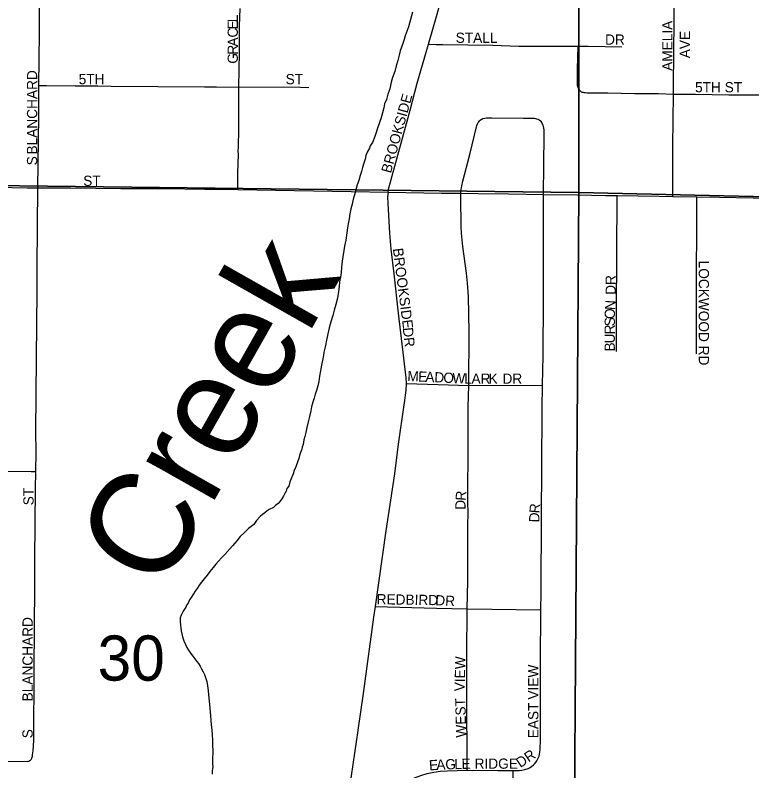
# Model space of a CAD drawing. Extents: x 0 to 68, y 0 to 52.9.
# Drawn here: x 26.586 to 27.244, y 19.295 to 19.97 of the extents above; entities that cross this region are included whole.
import ezdxf

# ---------------------------------------------------------------- set-up
doc = ezdxf.new("R2010")
doc.units = 0
for name, color, linetype in [('Default', 7, 'Continuous'), ('GM_X_County_Road', 7, 'Continuous'), ('GM_X_Minor_River', 7, 'Continuous'), ('GM_X_Minor_River_Text', 7, 'Continuous'), ('GM_X_Township_Road', 7, 'Continuous'), ('GM_X_Township_Subdivision', 7, 'Continuous'), ('GM_X_Township_Subdivision_Text', 7, 'Continuous')]:
    doc.layers.add(name, color=color, linetype=linetype)

msp = doc.modelspace()

# ---------------------------------------------------------------- linework, layer by layer
at = {"layer": 'Default'}
for points in [[(26.1537, 20.79756), (27.08951, 20.77868), (27.08922, 19.81156), (26.13943, 19.82295), (26.13921, 19.83392)], [(27.08951, 20.77868), (28.07257, 20.75547), (28.06197, 19.7892), (27.08922, 19.81156)], [(27.08922, 19.81156), (27.08235, 18.84562), (26.12306, 18.85678), (26.13943, 19.82295)], [(27.08922, 19.81156), (28.06197, 19.7892), (28.0517, 18.82075), (27.08235, 18.84562)]]:
    msp.add_lwpolyline(points, close=True, dxfattribs=at)
for points in [[(26.9548, 19.94406), (26.96259, 19.97092), (26.96884, 19.99407), (26.97286, 20.00854)], [(26.60682, 19.90733), (26.60727, 19.95443), (26.60724, 19.97543), (26.60742, 19.99039), (26.60758, 19.99587)], [(27.17379, 19.89961), (27.17379, 19.9069), (27.17423, 19.96518), (27.17424, 19.98756)], [(26.78551, 19.90568), (26.78596, 19.9368), (26.78612, 19.95567), (26.78614, 19.96036), (26.78652, 19.97618)], [(26.91873, 19.81197), (26.91917, 19.81459), (26.92057, 19.81979), (26.93841, 19.88523), (26.94477, 19.90922), (26.9548, 19.94406)], [(26.9548, 19.94406), (26.96171, 19.94395), (26.96768, 19.94385), (27.01234, 19.94325), (27.0355, 19.94249), (27.06559, 19.94249), (27.08829, 19.94232)], [(27.08829, 19.94232), (27.08774, 19.9218), (27.0878, 19.90893), (27.0878, 19.90746), (27.08791, 19.90655), (27.08814, 19.9058), (27.08844, 19.905), (27.0889, 19.90417), (27.08942, 19.90349), (27.08988, 19.90292), (27.09033, 19.90243), (27.09067, 19.90209), (27.09124, 19.90168), (27.09196, 19.90138), (27.09292, 19.90116), (27.09366, 19.90104), (27.09512, 19.9009), (27.09669, 19.90081), (27.11518, 19.90054), (27.13884, 19.90018), (27.1604, 19.89995), (27.17379, 19.89961)], [(27.08829, 19.94232), (27.09754, 19.94225), (27.12771, 19.94185)], [(26.60591, 19.81583), (26.60658, 19.87953), (26.60682, 19.90733)], [(26.60682, 19.90733), (26.61367, 19.90722), (26.63905, 19.90682), (26.65939, 19.9068), (26.67124, 19.90675), (26.75469, 19.90595), (26.76559, 19.90598), (26.78551, 19.90568)], [(26.78443, 19.81417), (26.78452, 19.82002), (26.78465, 19.82894), (26.78511, 19.84582), (26.78495, 19.84847), (26.78518, 19.85207), (26.78545, 19.86804), (26.78551, 19.90568)], [(26.78551, 19.90568), (26.82549, 19.90613), (26.84056, 19.90569), (26.84787, 19.90551)], [(27.17329, 19.80808), (27.17316, 19.85309), (27.17379, 19.89961)], [(27.17379, 19.89961), (27.1933, 19.89951), (27.22333, 19.89886), (27.25417, 19.89875), (27.26019, 19.89863)], [(26.98389, 19.81087), (26.9841, 19.81397), (26.98462, 19.81755), (26.98549, 19.82184), (26.99185, 19.84546), (26.99816, 19.87146), (26.99878, 19.8731), (26.99935, 19.87413), (26.99996, 19.87488), (27.00052, 19.87554)], [(27.05774, 19.80994), (27.05782, 19.83613), (27.05824, 19.86312), (27.05818, 19.86572), (27.0581, 19.8677), (27.05796, 19.86908), (27.05771, 19.87049), (27.05723, 19.87177), (27.05685, 19.87272), (27.05638, 19.87358), (27.05603, 19.87424), (27.05546, 19.87492), (27.05471, 19.87567), (27.05416, 19.87606), (27.05366, 19.87645), (27.05276, 19.87692), (27.05177, 19.87722), (27.05078, 19.87746), (27.05032, 19.87752), (27.04915, 19.87759), (27.04774, 19.8776), (27.03983, 19.87786), (27.01154, 19.87814), (27.00668, 19.87793), (27.00521, 19.87775), (27.00338, 19.87729), (27.00192, 19.87665), (27.00052, 19.87554)], [(26.55612, 19.81652), (26.59625, 19.81588), (26.60591, 19.81583)], [(26.60396, 19.56223), (26.60421, 19.57975), (26.60417, 19.59776), (26.60457, 19.66371), (26.60526, 19.72366), (26.60517, 19.73867), (26.60541, 19.78663), (26.60583, 19.81059), (26.60591, 19.81583)], [(26.60591, 19.81583), (26.63519, 19.81565), (26.6801, 19.8153), (26.71905, 19.81508), (26.75497, 19.81444), (26.76968, 19.81442), (26.78443, 19.81417)], [(26.78443, 19.81417), (26.88573, 19.81236), (26.91873, 19.81197)], [(26.91873, 19.81197), (26.91837, 19.80761), (26.91845, 19.80184), (26.92006, 19.77526), (26.92119, 19.76087), (26.92378, 19.73883), (26.9277, 19.70381), (26.93458, 19.64598), (26.93503, 19.64073)], [(26.91873, 19.81197), (26.9664, 19.81112), (26.98389, 19.81087)], [(26.99079, 19.63923), (26.99112, 19.68687), (26.99057, 19.71859), (26.98985, 19.73055), (26.98888, 19.73948), (26.98547, 19.7632), (26.9842, 19.77511), (26.98393, 19.78109), (26.9837, 19.80715), (26.98389, 19.81087)], [(26.98389, 19.81087), (26.99934, 19.81066), (27.0263, 19.81053), (27.05774, 19.80994)], [(27.05681, 19.63932), (27.05727, 19.6656), (27.05747, 19.71659), (27.05774, 19.80994)], [(27.05774, 19.80994), (27.08794, 19.80941)], [(26.93503, 19.64073), (26.93452, 19.63496), (26.93412, 19.63038), (26.93352, 19.62568), (26.93292, 19.62182), (26.92789, 19.58673), (26.92457, 19.56009), (26.91677, 19.50915), (26.9071, 19.44152)], [(26.93503, 19.64073), (26.96352, 19.63997), (26.99079, 19.63923)], [(26.98926, 19.4394), (26.99005, 19.46429), (26.99007, 19.48525), (26.99007, 19.5152), (26.99023, 19.52419), (26.98998, 19.53613), (26.98998, 19.54812), (26.99025, 19.57502), (26.99016, 19.587), (26.9904, 19.61994), (26.99079, 19.63923)], [(26.99079, 19.63923), (27.05681, 19.63932)], [(27.05526, 19.43852), (27.05557, 19.45402), (27.05585, 19.52298), (27.05612, 19.56494), (27.05644, 19.61865), (27.05681, 19.63932)], [(26.55341, 19.56304), (26.57886, 19.56258), (26.59981, 19.56229), (26.60396, 19.56223)], [(26.59936, 19.30432), (26.59992, 19.30496), (26.60026, 19.30554), (26.60052, 19.30612), (26.60078, 19.30695), (26.60096, 19.30767), (26.60116, 19.30909), (26.6015, 19.31268), (26.60216, 19.32191), (26.6026, 19.38488), (26.60309, 19.45985), (26.60321, 19.48382), (26.60375, 19.5468), (26.60396, 19.56223)], [(26.9071, 19.44152), (26.90573, 19.43196), (26.89637, 19.36368), (26.89173, 19.33113), (26.8917, 19.33089)], [(26.9071, 19.44152), (26.96209, 19.4401), (26.98926, 19.4394)], [(26.98937, 19.29524), (26.98917, 19.36546), (26.98925, 19.3984), (26.98926, 19.4394)], [(26.98926, 19.4394), (27.05526, 19.43852)], [(27.05458, 19.31368), (27.05505, 19.32261), (27.05502, 19.3376), (27.05486, 19.35266), (27.05506, 19.3914), (27.05526, 19.43852)], [(27.03049, 19.29485), (27.03309, 19.29494), (27.03586, 19.29509), (27.03839, 19.29536), (27.04103, 19.29586), (27.04377, 19.29678), (27.04559, 19.29769), (27.04701, 19.2987), (27.04873, 19.30002), (27.05015, 19.30165), (27.05167, 19.30368), (27.05292, 19.30609), (27.0536, 19.30783), (27.0541, 19.30946), (27.0544, 19.31138), (27.05458, 19.31368)], [(26.55545, 19.30458), (26.5561, 19.30415), (26.55703, 19.30376), (26.55781, 19.30357), (26.55871, 19.30349), (26.57891, 19.30324), (26.59639, 19.3031), (26.59731, 19.3032), (26.59806, 19.30343), (26.59879, 19.30385), (26.59936, 19.30432)], [(26.93063, 19.28351), (26.94234, 19.28851), (26.94803, 19.29051), (26.95381, 19.29218), (26.95971, 19.29345), (26.96567, 19.29429), (26.97168, 19.29475), (26.98937, 19.29524)], [(26.98937, 19.29524), (27.01695, 19.29506), (27.03049, 19.29485)], [(27.03087, 19.21298), (27.03068, 19.23774), (27.03067, 19.25271), (27.03049, 19.29485)]]:
    msp.add_lwpolyline(points, dxfattribs=at)
at = {"layer": 'GM_X_County_Road'}
for points in [[(27.08794, 19.80941), (27.11314, 19.80897), (27.12348, 19.80882)], [(27.12348, 19.80882), (27.16106, 19.8083), (27.17329, 19.80808)], [(27.17329, 19.80808), (27.19469, 19.80771)], [(27.19469, 19.80771), (27.21498, 19.80736), (27.24491, 19.8068), (27.26398, 19.80651)]]:
    msp.add_lwpolyline(points, dxfattribs=at)
at = {"layer": 'GM_X_Minor_River'}
for points in [[(26.94044, 19.97279), (26.93964, 19.96951), (26.93687, 19.95967), (26.9357, 19.95639), (26.93414, 19.95166), (26.93297, 19.94838), (26.9318, 19.94474), (26.93064, 19.94146), (26.92947, 19.93819), (26.92865, 19.93418), (26.92746, 19.92944), (26.92589, 19.9247), (26.92469, 19.91959), (26.92276, 19.9145), (26.92157, 19.91013), (26.92035, 19.90429), (26.91842, 19.89956), (26.91723, 19.89482), (26.91568, 19.89082), (26.91487, 19.88717), (26.91368, 19.8828), (26.91249, 19.87842), (26.91133, 19.87515), (26.91053, 19.87223), (26.90937, 19.86896), (26.90819, 19.86531), (26.90702, 19.86167), (26.90471, 19.85622), (26.90282, 19.85333), (26.90204, 19.85114), (26.90013, 19.84752), (26.89898, 19.84461), (26.89817, 19.84133), (26.897, 19.83768), (26.89583, 19.83404), (26.89502, 19.83039), (26.89385, 19.82675), (26.89266, 19.82238), (26.89111, 19.81838), (26.88992, 19.814), (26.88873, 19.80963), (26.88755, 19.80562), (26.88673, 19.80124), (26.88554, 19.79686), (26.88472, 19.79248), (26.8839, 19.7881), (26.88308, 19.78372), (26.88263, 19.78006), (26.88181, 19.77568), (26.88095, 19.7691), (26.87974, 19.76363), (26.87763, 19.75011), (26.87716, 19.74499), (26.87669, 19.74023), (26.87624, 19.73584), (26.87543, 19.73183), (26.87497, 19.72744), (26.87451, 19.72305), (26.87366, 19.7172), (26.87208, 19.71137), (26.87051, 19.70627), (26.86931, 19.70153), (26.86773, 19.69606), (26.86615, 19.69059), (26.86494, 19.68512), (26.86374, 19.67965), (26.8629, 19.6749), (26.86171, 19.67016), (26.8609, 19.66651), (26.86046, 19.66286), (26.85925, 19.65738), (26.85841, 19.65227), (26.85758, 19.64752), (26.85675, 19.64277), (26.85594, 19.63876), (26.85476, 19.63475), (26.85359, 19.63147), (26.85279, 19.62782), (26.85161, 19.62418), (26.85043, 19.62017)], [(26.85043, 19.62017), (26.84962, 19.61652), (26.84842, 19.61142), (26.84722, 19.60668), (26.84602, 19.60157), (26.8452, 19.59719), (26.84439, 19.59354), (26.8436, 19.59062), (26.84319, 19.58843), (26.84277, 19.58624), (26.842, 19.58406), (26.84159, 19.58223), (26.84043, 19.57932), (26.83964, 19.57641), (26.83886, 19.57386), (26.83769, 19.57058), (26.83653, 19.56731), (26.83574, 19.56476), (26.8346, 19.56295), (26.83419, 19.56076), (26.83111, 19.55312), (26.82993, 19.54911), (26.82841, 19.54694), (26.82764, 19.54476), (26.82649, 19.54259), (26.82534, 19.54004), (26.82383, 19.53788), (26.82232, 19.53571), (26.82044, 19.53354), (26.81821, 19.53176), (26.81634, 19.52996), (26.81264, 19.5282), (26.81078, 19.52714), (26.80854, 19.52535), (26.80668, 19.52393), (26.80445, 19.52214), (26.80107, 19.51854), (26.7988, 19.51492), (26.79396, 19.51135), (26.79022, 19.5074), (26.78648, 19.50417), (26.78347, 19.5002), (26.77972, 19.49588), (26.77296, 19.48795), (26.76997, 19.48508), (26.76734, 19.4822), (26.76472, 19.47932), (26.76246, 19.47644), (26.75945, 19.47283), (26.75719, 19.46958), (26.75455, 19.46633), (26.75193, 19.46345), (26.75004, 19.46056), (26.74814, 19.45766), (26.74626, 19.45514), (26.74475, 19.45297), (26.74285, 19.44971), (26.74134, 19.44754), (26.74018, 19.44463), (26.73868, 19.44283), (26.73791, 19.44101), (26.73563, 19.43739), (26.73487, 19.43557), (26.73373, 19.43376), (26.73295, 19.43158), (26.73288, 19.42828), (26.73318, 19.42498), (26.7335, 19.42241), (26.73381, 19.41983), (26.73449, 19.41725), (26.73517, 19.41431), (26.7362, 19.41099), (26.7376, 19.40766), (26.73901, 19.40507), (26.74043, 19.40247), (26.74221, 19.39987), (26.74435, 19.39726), (26.74613, 19.39466), (26.74792, 19.39243), (26.74935, 19.39057), (26.75077, 19.38834), (26.75219, 19.38574), (26.7536, 19.38315), (26.75466, 19.38093), (26.7557, 19.37798), (26.75673, 19.37466), (26.75738, 19.37061), (26.75803, 19.36657), (26.75831, 19.36253), (26.75894, 19.35702), (26.75924, 19.35408), (26.75954, 19.35078), (26.75984, 19.3471), (26.76014, 19.3438), (26.76042, 19.33976), (26.7607, 19.33573), (26.76135, 19.33131), (26.76163, 19.32691), (26.7619, 19.32214), (26.7618, 19.31738), (26.76208, 19.31297)], [(26.76208, 19.31297), (26.76202, 19.31004), (26.76195, 19.30674), (26.76189, 19.30381), (26.76183, 19.30088), (26.76215, 19.29831), (26.76171, 19.29502), (26.76165, 19.29172)]]:
    msp.add_lwpolyline(points, dxfattribs=at)
at = {"layer": 'GM_X_Township_Road'}
msp.add_lwpolyline([(26.8917, 19.33089), (26.88419, 19.27998)], dxfattribs=at)
at = {"layer": 'GM_X_Township_Subdivision'}
for points in [[(27.1229, 19.70426), (27.12348, 19.80882)], [(27.19435, 19.70999), (27.19469, 19.80771)], [(27.1227, 19.66941), (27.1229, 19.70426)], [(27.1942, 19.66742), (27.19435, 19.70999)]]:
    msp.add_lwpolyline(points, dxfattribs=at)

# ---------------------------------------------------------------- texts
at = {"layer": 'Default'}
for s, height, rotation, p in [('L', 0.00914, 89.97267, (26.78451, 19.96371)), ('E', 0.00914, 89.98213, (26.78451, 19.95728)), ('AMELIA', 0.009135, 90, (27.1728, 19.9203)), ('C', 0.00914, 89.9757, (26.78451, 19.95005)), ('STALL', 0.009135, 0.00001, (26.97916, 19.94534)), ('AVE', 0.009135, 90, (27.18851, 19.93156)), ('A', 0.00914, 89.99284, (26.78451, 19.94201)), ('DR', 0.009135, 0.00001, (27.11262, 19.94373)), ('R', 0.00914, 89.99405, (26.78451, 19.93478)), ('G', 0.00914, 89.97813, (26.78451, 19.92673)), ('BLANCHARD', 0.009135, 90, (26.60523, 19.84554)), ('5TH', 0.009135, 0.00001, (26.64232, 19.90835)), ('ST', 0.009135, 0.00001, (26.82722, 19.90836)), ('5TH ST', 0.009135, 0.00001, (27.19301, 19.90112)), ('BROOKSIDE', 0.009135, 74.55378, (26.92123, 19.82831)), ('S', 0.00914, 90, (26.60523, 19.83589)), ('ST', 0.009135, 0.00001, (26.64634, 19.81752)), ('BROOKSIDE', 0.009135, 277.30463, (26.92299, 19.76135)), ('DR', 0.009135, 276.0168, (26.93183, 19.69056)), ('M', 0.00914, 357.48592, (26.93583, 19.64306)), ('E', 0.00914, 357.49083, (26.94547, 19.64264)), ('A', 0.00914, 357.48576, (26.95189, 19.64236)), ('D', 0.00914, 357.49331, (26.95992, 19.642)), ('O', 0.00914, 357.48576, (26.96795, 19.64165)), ('W', 0.00914, 357.47759, (26.97599, 19.6413)), ('L', 0.00914, 358.58833, (26.98662, 19.64083)), ('A', 0.00914, 359.89125, (26.99328, 19.64067)), ('R', 0.00914, 359.99406, (27.00134, 19.64065)), ('K', 0.00914, 359.99285, (27.00857, 19.64065)), ('DR', 0.009135, 0.00001, (27.02097, 19.64065)), ('ST', 0.009135, 90, (26.60202, 19.53201)), ('R', 0.00914, 85.42994, (26.98802, 19.53584)), ('D', 0.00914, 89.08194, (26.9879, 19.52795)), ('R', 0.00914, 85.47835, (27.05403, 19.52459)), ('D', 0.00914, 88.49198, (27.05382, 19.51667)), ('REDBIRD', 0.009135, 359.0577, (26.90845, 19.44358)), ('DR', 0.009135, 356.98902, (26.96076, 19.44277)), ('BLANCHARD', 0.009135, 90, (26.60121, 19.35676)), ('30', 0.040379, 0.00001, (26.65921, 19.37531)), ('VIEW', 0.009135, 88.45263, (26.9871, 19.36565)), ('VIEW', 0.009135, 90, (27.05302, 19.35837)), ('WEST', 0.009135, 91.50669, (26.9887, 19.32456)), ('EAST', 0.009135, 90, (27.05302, 19.3238)), ('S', 0.00914, 90, (26.60121, 19.3238)), ('DR', 0.009135, 33.69679, (27.0369, 19.29709)), ('G', 0.00914, 1.74895, (26.97002, 19.2959)), ('L', 0.00914, 1.66701, (26.97805, 19.29614)), ('E', 0.00914, 1.68905, (26.98448, 19.29633)), ('RIDGE', 0.009135, 0.00001, (26.99605, 19.29658)), ('E', 0.00914, 4.65018, (26.9557, 19.29496)), ('A', 0.00914, 2.99556, (26.96204, 19.29548))]:
    msp.add_text(s, height=height, rotation=rotation, dxfattribs=at).set_placement(p)
at = {"layer": 'GM_X_Minor_River_Text'}
msp.add_text('Creek', height=0.091394, rotation=60.46201, dxfattribs=at).set_placement((26.71619, 19.4528))
at = {"layer": 'GM_X_Township_Subdivision_Text'}
for s, height, rotation, p in [('LOCKWOOD RD', 0.0091354, 270, (27.19633, 19.75068)), ('DR', 0.009135, 90, (27.12215, 19.72013)), ('N', 0.00914, 86.21645, (27.12154, 19.7063)), ('O', 0.00914, 88.68861, (27.12136, 19.69837)), ('S', 0.00914, 89.94534, (27.12136, 19.69199)), ('R', 0.00914, 89.97031, (27.12135, 19.68476)), ('U', 0.00914, 89.95627, (27.12135, 19.67671)), ('B', 0.00914, 89.9757, (27.12134, 19.66948))]:
    msp.add_text(s, height=height, rotation=rotation, dxfattribs=at).set_placement(p)

doc.saveas('drawing.dxf')
